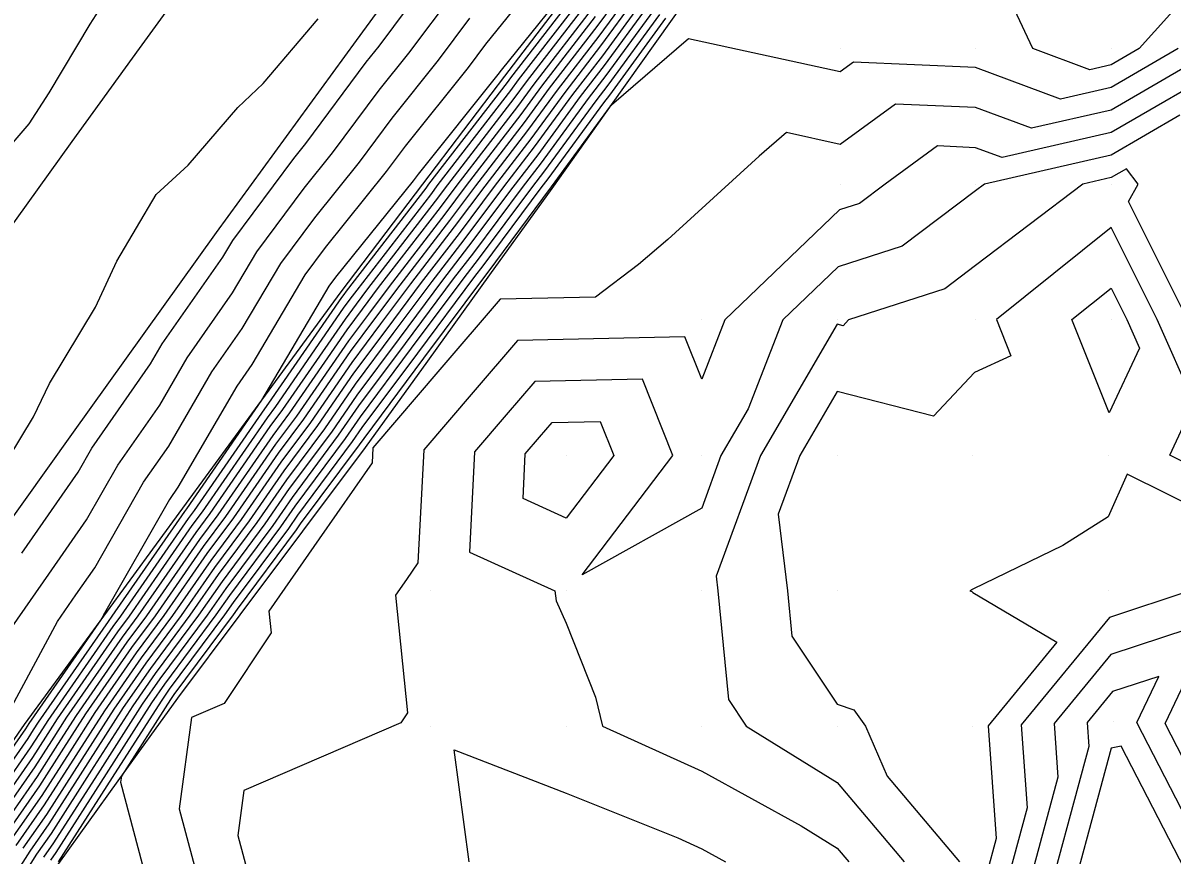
# Model space of a CAD drawing. Extents: x 2188792 to 2191981, y 386090 to 389710.
# Drawn here: x 2189539.9 to 2189624.7, y 386740.6 to 386802 of the extents above; entities that cross this region are included whole.
import ezdxf

# ---------------------------------------------------------------- set-up
doc = ezdxf.new("R2010")
doc.units = 0
for name, color, linetype in [('DTM Contours Major', 7, 'Continuous'), ('DTM Contours Minor', 7, 'Continuous'), ('Exist DTM QL2 LIDAR Elevation Point', 7, 'Continuous'), ('PH Exist DTM Breakline', 7, 'Continuous')]:
    doc.layers.add(name, color=color, linetype=linetype)

msp = doc.modelspace()

# ---------------------------------------------------------------- linework, layer by layer
at = {"layer": 'DTM Contours Major'}
for points in [[(2189535.941, 386789.417), (2189540.386, 386794.548), (2189541.858, 386796.837), (2189544.868, 386801.92), (2189546.65, 386804.684), (2189549.43, 386809.351), (2189551.509, 386812.565), (2189554.068, 386816.835), (2189556.43, 386820.478), (2189558.774, 386824.37), (2189559.723, 386829.946), (2189560.912, 386832.048), (2189560.993, 386837.411), (2189557.334, 386834.502), (2189557.102, 386834.059), (2189552.092, 386829.743), (2189551.579, 386828.802), (2189546.762, 386822.356), (2189546.147, 386821.301), (2189541.358, 386814.88), (2189540.723, 386813.799), (2189535.961, 386807.401)], [(2189581.281, 386806.063), (2189575.204, 386798.504), (2189574.967, 386798.186), (2189569.075, 386790.846), (2189568.707, 386790.352), (2189562.993, 386783.222), (2189562.499, 386782.558), (2189557.534, 386774.159), (2189557.534, 386774.159), (2189557.532, 386774.155), (2189551.98, 386766.122), (2189551.832, 386765.923), (2189546.486, 386758.201), (2189546.198, 386757.815), (2189541.047, 386750.387), (2189540.679, 386749.812), (2189540.272, 386749.176), (2189535.828, 386742.804)], [(2189585.992, 386803.201), (2189582.812, 386798.848), (2189581.052, 386796.565), (2189577.911, 386792.268), (2189576.073, 386789.884), (2189572.812, 386785.508), (2189570.885, 386783.009), (2189567.675, 386778.703), (2189564.565, 386774.531), (2189562.679, 386771.797), (2189559.573, 386767.625), (2189557.77, 386765.015), (2189554.61, 386760.771), (2189552.883, 386758.277), (2189549.673, 386753.965), (2189548.017, 386751.579), (2189545.158, 386747.111), (2189541.994, 386742.168), (2189540.922, 386740.632), (2189537.622, 386735.448)], [(2189582.155, 386802.473), (2189578.193, 386797.333), (2189576.659, 386795.235), (2189572.621, 386789.998), (2189571.052, 386787.892), (2189566.935, 386782.552), (2189565.413, 386780.511), (2189563.938, 386778.533), (2189560.106, 386772.978), (2189558.554, 386770.892), (2189554.875, 386765.568), (2189553.221, 386763.347), (2189549.685, 386758.239), (2189547.935, 386755.89), (2189544.532, 386750.983), (2189542.918, 386748.461), (2189541.133, 386745.672), (2189538.375, 386741.718)], [(2189536.922, 386766.712), (2189540.698, 386772.924), (2189541.887, 386775.387), (2189545.264, 386781.02), (2189546.844, 386784.403), (2189549.746, 386789.323), (2189552.11, 386791.492), (2189555.771, 386795.763), (2189557.637, 386797.527), (2189561.696, 386802.315)], [(2189628.053, 386800.102), (2189620.228, 386795.571), (2189614.349, 386794.223), (2189610.227, 386795.748), (2189604.314, 386796.014), (2189600.226, 386793.033), (2189596.27, 386793.9), (2189594.261, 386792.167), (2189587.516, 386786.019), (2189585.35, 386784.175), (2189582.186, 386781.745), (2189575.131, 386781.596), (2189570.69, 386776.405), (2189565.75, 386770.63), (2189565.693, 386769.515), (2189561.785, 386763.909), (2189558.069, 386758.58), (2189558.236, 386756.967), (2189554.776, 386751.76), (2189552.348, 386750.713), (2189551.454, 386743.978), (2189554.069, 386734.13)], [(2189620.084, 386773.221), (2189617.334, 386780.1), (2189620.228, 386782.429), (2189621.392, 386780.1), (2189622.331, 386777.997), (2189620.084, 386773.221)], [(2189663.403, 386740.082), (2189660.063, 386742.041), (2189651.062, 386750.097), (2189654.297, 386754.163), (2189650.231, 386750.97), (2189642.226, 386760.098), (2189643.301, 386763.169), (2189640.23, 386763.722), (2189638.5, 386761.828), (2189630.109, 386764.38), (2189621.41, 386768.685), (2189620.018, 386765.536), (2189616.671, 386763.423), (2189610.017, 386760.186), (2189609.8, 386760.076), (2189609.962, 386760.021), (2189610.017, 386759.943), (2189616.23, 386756.288), (2189611.159, 386750.112), (2189611.75, 386741.793), (2189611.03, 386739.127)]]:
    msp.add_lwpolyline(points, dxfattribs=at)
at = {"layer": 'DTM Contours Minor'}
for points in [[(2189630.229, 386808.915), (2189622.305, 386800.102), (2189620.228, 386798.9), (2189618.668, 386798.542), (2189614.45, 386800.102), (2189613.107, 386802.982)], [(2189578.876, 386806.422), (2189574.058, 386800.43), (2189572.779, 386798.714), (2189568.12, 386792.908), (2189566.73, 386791.041), (2189562.222, 386785.416), (2189560.725, 386783.404), (2189556.818, 386776.795), (2189555.699, 386775.195), (2189551.354, 386767.718), (2189550.726, 386766.819), (2189545.847, 386758.25), (2189545.825, 386758.218), (2189545.803, 386758.187), (2189545.668, 386757.935), (2189540.349, 386750.268), (2189540.231, 386750.082), (2189540.1, 386749.877), (2189535.318, 386743.021)], [(2189539.836, 386762.865), (2189543.991, 386768.837), (2189545.005, 386770.618), (2189549.335, 386776.826), (2189550.195, 386778.305), (2189554.668, 386784.703), (2189555.401, 386785.943), (2189559.908, 386792.001), (2189560.797, 386793.11), (2189565.255, 386799.096), (2189566.217, 386800.295), (2189570.622, 386806.206)], [(2189581.628, 386805.373), (2189575.906, 386797.948), (2189575.657, 386797.608), (2189569.86, 386790.089), (2189569.644, 386789.799), (2189563.774, 386782.187), (2189563.603, 386781.957), (2189563.437, 386781.735), (2189558.049, 386773.922), (2189557.738, 386773.505), (2189552.559, 386766.011), (2189552.11, 386765.407), (2189547.126, 386758.209), (2189546.546, 386757.43), (2189541.744, 386750.506), (2189541.127, 386749.542), (2189540.444, 386748.476), (2189536.337, 386742.587)], [(2189581.76, 386804.648), (2189576.478, 386797.794), (2189575.908, 386797.015), (2189570.551, 386790.066), (2189569.996, 386789.322), (2189564.564, 386782.279), (2189564.055, 386781.596), (2189563.562, 386780.934), (2189558.563, 386773.686), (2189557.942, 386772.852), (2189553.138, 386765.9), (2189552.388, 386764.892), (2189547.765, 386758.216), (2189546.893, 386757.045), (2189542.441, 386750.625), (2189541.574, 386749.272), (2189540.616, 386747.775), (2189536.847, 386742.369)], [(2189584.182, 386804.343), (2189582.286, 386801.748), (2189578.765, 386797.179), (2189576.909, 386794.641), (2189573.312, 386789.975), (2189571.404, 386787.415), (2189567.725, 386782.644), (2189565.865, 386780.149), (2189564.063, 386777.733), (2189560.621, 386772.742), (2189558.758, 386770.238), (2189555.454, 386765.458), (2189553.499, 386762.832), (2189550.324, 386758.246), (2189548.283, 386755.505), (2189545.229, 386751.102), (2189543.366, 386748.191), (2189541.305, 386744.971), (2189538.885, 386741.5)], [(2189539.122, 386757.421), (2189541.832, 386761.316), (2189544.609, 386765.308), (2189546.912, 386769.352), (2189550.008, 386773.79), (2189552.03, 386777.269), (2189555.385, 386782.067), (2189557.176, 386785.097), (2189560.68, 386789.806), (2189562.775, 386792.42), (2189566.21, 386797.033), (2189568.404, 386799.768), (2189571.768, 386804.281)], [(2189581.891, 386803.923), (2189577.049, 386797.64), (2189576.158, 386796.421), (2189571.241, 386790.044), (2189570.348, 386788.845), (2189565.354, 386782.37), (2189564.508, 386781.234), (2189563.687, 386780.134), (2189559.078, 386773.45), (2189558.146, 386772.198), (2189553.717, 386765.79), (2189552.665, 386764.377), (2189548.405, 386758.224), (2189547.241, 386756.66), (2189543.138, 386750.744), (2189542.022, 386749.002), (2189540.788, 386747.074), (2189537.356, 386742.152)], [(2189585.54, 386803.487), (2189582.681, 386799.573), (2189580.48, 386796.718), (2189577.66, 386792.861), (2189575.382, 386789.907), (2189572.46, 386785.985), (2189570.095, 386782.917), (2189567.222, 386779.065), (2189564.439, 386775.332), (2189562.164, 386772.033), (2189559.369, 386768.278), (2189557.191, 386765.126), (2189554.332, 386761.286), (2189552.243, 386758.269), (2189549.325, 386754.35), (2189547.32, 386751.459), (2189544.71, 386747.381), (2189541.822, 386742.869), (2189540.413, 386740.849), (2189537.401, 386736.118)], [(2189584.635, 386804.058), (2189582.418, 386801.023), (2189579.337, 386797.026), (2189577.159, 386794.048), (2189574.002, 386789.952), (2189571.756, 386786.938), (2189568.515, 386782.735), (2189566.318, 386779.788), (2189564.189, 386776.932), (2189561.135, 386772.506), (2189558.962, 386769.585), (2189556.033, 386765.347), (2189553.777, 386762.316), (2189550.964, 386758.254), (2189548.63, 386755.12), (2189545.926, 386751.221), (2189543.814, 386747.921), (2189541.477, 386744.27), (2189539.394, 386741.283)], [(2189585.087, 386803.772), (2189582.549, 386800.298), (2189579.909, 386796.872), (2189577.41, 386793.455), (2189574.692, 386789.93), (2189572.108, 386786.461), (2189569.305, 386782.826), (2189566.77, 386779.426), (2189564.314, 386776.132), (2189561.65, 386772.269), (2189559.165, 386768.931), (2189556.612, 386765.236), (2189554.054, 386761.801), (2189551.604, 386758.261), (2189548.978, 386754.735), (2189546.623, 386751.34), (2189544.262, 386747.651), (2189541.649, 386743.57), (2189539.903, 386741.066)], [(2189582.023, 386803.198), (2189577.621, 386797.487), (2189576.408, 386795.828), (2189571.931, 386790.021), (2189570.7, 386788.368), (2189566.144, 386782.461), (2189564.96, 386780.873), (2189563.813, 386779.334), (2189559.592, 386773.214), (2189558.35, 386771.545), (2189554.296, 386765.679), (2189552.943, 386763.862), (2189549.045, 386758.231), (2189547.588, 386756.275), (2189543.835, 386750.864), (2189542.47, 386748.732), (2189540.961, 386746.373), (2189537.866, 386741.935)], [(2189586.445, 386802.916), (2189582.944, 386798.123), (2189581.624, 386796.411), (2189578.161, 386791.675), (2189576.763, 386789.861), (2189573.164, 386785.031), (2189571.675, 386783.1), (2189568.127, 386778.342), (2189564.69, 386773.731), (2189563.193, 386771.561), (2189559.777, 386766.971), (2189558.349, 386764.904), (2189554.888, 386760.256), (2189553.523, 386758.284), (2189550.02, 386753.58), (2189548.714, 386751.698), (2189545.605, 386746.841), (2189542.166, 386741.467), (2189541.432, 386740.414)], [(2189586.898, 386802.63), (2189583.075, 386797.398), (2189582.196, 386796.257), (2189578.411, 386791.081), (2189577.453, 386789.838), (2189573.516, 386784.555), (2189572.465, 386783.191), (2189568.58, 386777.98), (2189564.815, 386772.931), (2189563.708, 386771.325), (2189559.981, 386766.318), (2189558.928, 386764.794), (2189555.166, 386759.741), (2189554.163, 386758.292), (2189550.367, 386753.195), (2189549.411, 386751.817), (2189546.053, 386746.57), (2189542.338, 386740.766), (2189541.941, 386740.197)], [(2189538.913, 386751.209), (2189542.463, 386757.804), (2189543.828, 386759.767), (2189545.228, 386761.779), (2189548.819, 386768.086), (2189550.681, 386770.754), (2189553.865, 386776.232), (2189556.101, 386779.431), (2189558.95, 386784.25), (2189561.451, 386787.611), (2189564.752, 386791.731), (2189567.165, 386794.971), (2189570.592, 386799.241), (2189572.913, 386802.355)], [(2189587.35, 386802.345), (2189583.207, 386796.673), (2189582.768, 386796.103), (2189578.662, 386790.488), (2189578.143, 386789.816), (2189573.869, 386784.078), (2189573.255, 386783.282), (2189569.032, 386777.618), (2189564.941, 386772.13), (2189564.222, 386771.089), (2189560.185, 386765.665), (2189559.507, 386764.683), (2189555.443, 386759.225), (2189554.802, 386758.299), (2189550.715, 386752.81), (2189550.108, 386751.936), (2189546.501, 386746.3), (2189542.51, 386740.065)], [(2189625.179, 386800.102), (2189620.228, 386797.235), (2189616.509, 386796.383), (2189610.227, 386798.706), (2189601.217, 386799.111), (2189600.226, 386798.389), (2189589.046, 386800.838), (2189583.368, 386795.94), (2189583.35, 386795.923), (2189583.271, 386795.856), (2189578.912, 386789.894), (2189578.834, 386789.793), (2189574.221, 386783.601), (2189574.045, 386783.374), (2189569.485, 386777.257), (2189565.066, 386771.33), (2189564.737, 386770.853), (2189560.389, 386765.011), (2189560.086, 386764.572), (2189555.721, 386758.71), (2189555.442, 386758.307), (2189551.062, 386752.425), (2189550.805, 386752.055), (2189547.18, 386746.391), (2189547.122, 386745.954), (2189551.061, 386731.122)], [(2189629.268, 386799.141), (2189620.228, 386793.907), (2189612.19, 386792.064), (2189610.227, 386792.79), (2189607.412, 386792.917), (2189603.55, 386790.101), (2189601.651, 386788.676), (2189600.186, 386788.202), (2189591.729, 386780.078), (2189590.015, 386775.692), (2189588.767, 386778.829), (2189576.414, 386778.568), (2189573.141, 386774.742), (2189569.499, 386770.485), (2189569.07, 386762.137), (2189568.217, 386760.913), (2189567.406, 386759.749), (2189568.304, 386751.076), (2189567.802, 386750.32), (2189556.227, 386745.328), (2189555.786, 386742.002), (2189557.077, 386737.139)], [(2189625.316, 386795.189), (2189620.228, 386792.243), (2189610.887, 386790.101), (2189610.227, 386789.6), (2189604.801, 386785.527), (2189600.099, 386784.005), (2189596.01, 386780.078), (2189593.442, 386773.503), (2189591.435, 386770.077), (2189590.015, 386766.189), (2189581.204, 386761.265), (2189587.888, 386770.077), (2189585.646, 386775.709), (2189577.698, 386775.541), (2189575.591, 386773.079), (2189573.248, 386770.34), (2189572.867, 386762.93), (2189579.178, 386760.076), (2189579.28, 386759.341), (2189580.014, 386757.691), (2189582.166, 386752.227), (2189582.682, 386750.075), (2189590.015, 386746.765), (2189597.363, 386742.728), (2189600.016, 386741.083), (2189600.869, 386740.074)], [(2189625.868, 386780.1), (2189621.512, 386788.817), (2189622.236, 386790.101), (2189621.363, 386791.236), (2189620.228, 386790.579), (2189618.145, 386790.101), (2189610.227, 386784.087), (2189607.95, 386782.377), (2189600.849, 386780.08), (2189600.445, 386779.649), (2189600.016, 386779.759), (2189594.344, 386770.077), (2189591.084, 386761.145), (2189591.212, 386760.076), (2189591.99, 386752.05), (2189593.308, 386750.075), (2189600.016, 386745.917), (2189604.952, 386740.074)], [(2189630.171, 386767.308), (2189624.556, 386770.087), (2189626.375, 386773.953), (2189623.63, 386780.1), (2189620.228, 386786.908), (2189611.768, 386780.1), (2189612.836, 386777.429), (2189610.145, 386776.184), (2189607.131, 386772.964), (2189600.016, 386774.792), (2189597.254, 386770.077), (2189595.666, 386765.727), (2189596.343, 386760.076), (2189596.668, 386756.728), (2189600.016, 386751.708), (2189601.235, 386751.294), (2189602.098, 386750.075), (2189603.693, 386746.399), (2189609.036, 386740.074)], [(2189580.014, 386765.449), (2189576.827, 386766.89), (2189576.997, 386770.194), (2189578.042, 386771.415), (2189578.981, 386772.513), (2189582.526, 386772.588), (2189583.525, 386770.077), (2189580.014, 386765.449)], [(2189634.633, 386737.307), (2189628.835, 386745.321), (2189626.32, 386750.205), (2189630.019, 386757.977), (2189632.941, 386757.154), (2189634.54, 386760.086), (2189630.048, 386761.452), (2189627.267, 386762.828), (2189626.051, 386760.076), (2189620.104, 386758.118), (2189613.596, 386750.191), (2189614.032, 386744.056), (2189612.363, 386737.88)], [(2189632.726, 386736.327), (2189628.165, 386742.632), (2189624.228, 386750.279), (2189627.849, 386757.886), (2189620.224, 386755.375), (2189616.032, 386750.27), (2189616.313, 386746.318), (2189613.697, 386736.634)], [(2189627.495, 386739.943), (2189622.135, 386750.353), (2189623.756, 386753.756), (2189620.344, 386752.633), (2189618.469, 386750.349), (2189618.594, 386748.581), (2189615.03, 386735.387)], [(2189572.842, 386740.074), (2189571.747, 386748.341), (2189580.014, 386745.137), (2189588.26, 386741.83), (2189590.015, 386741.038), (2189591.768, 386740.074)], [(2189626.825, 386737.255), (2189620.974, 386748.619), (2189620.229, 386748.449), (2189616.363, 386734.14)]]:
    msp.add_lwpolyline(points, dxfattribs=at)
at = {"layer": 'Exist DTM QL2 LIDAR Elevation Point'}
for p, q in [((2189600.226, 386800.102), (2189600.226, 386800.102)), ((2189610.227, 386800.102), (2189610.227, 386800.102)), ((2189620.228, 386800.102), (2189620.228, 386800.102)), ((2189600.226, 386790.101), (2189600.226, 386790.101)), ((2189610.227, 386790.101), (2189610.227, 386790.101)), ((2189620.228, 386790.101), (2189620.228, 386790.101)), ((2189590.015, 386780.078), (2189590.015, 386780.078)), ((2189600.016, 386780.078), (2189600.016, 386780.078)), ((2189610.227, 386780.1), (2189610.227, 386780.1)), ((2189620.228, 386780.1), (2189620.228, 386780.1)), ((2189580.014, 386770.077), (2189580.014, 386770.077)), ((2189590.015, 386770.077), (2189590.015, 386770.077)), ((2189600.016, 386770.077), (2189600.016, 386770.077)), ((2189610.017, 386770.077), (2189610.017, 386770.077)), ((2189620.018, 386770.077), (2189620.018, 386770.077)), ((2189570.014, 386760.076), (2189570.014, 386760.076)), ((2189580.014, 386760.076), (2189580.014, 386760.076)), ((2189590.015, 386760.076), (2189590.015, 386760.076)), ((2189600.016, 386760.076), (2189600.016, 386760.076)), ((2189610.017, 386760.076), (2189610.017, 386760.076)), ((2189620.018, 386760.076), (2189620.018, 386760.076)), ((2189570.014, 386750.075), (2189570.014, 386750.075)), ((2189580.014, 386750.075), (2189580.014, 386750.075)), ((2189590.015, 386750.075), (2189590.015, 386750.075)), ((2189600.016, 386750.075), (2189600.016, 386750.075)), ((2189610.017, 386750.075), (2189610.017, 386750.075)), ((2189620.441, 386750.413), (2189620.441, 386750.413))]:
    msp.add_line(p, q, dxfattribs=at)
at = {"layer": 'PH Exist DTM Breakline'}
for points in [[(2189614.443, 386841.345), (2189609.953, 386834.617), (2189605.463, 386827.89), (2189600.973, 386821.162), (2189596.483, 386814.434), (2189592.101, 386808.273), (2189587.72, 386802.112), (2189583.338, 386795.95), (2189578.957, 386789.789), (2189574.362, 386783.41), (2189569.767, 386777.032), (2189565.172, 386770.653), (2189560.554, 386764.483), (2189555.936, 386758.313), (2189551.317, 386752.143), (2189546.929, 386746.042), (2189542.541, 386739.942), (2189538.152, 386733.841)], [(2189585.183, 386829.061), (2189580.014, 386821.973), (2189574.846, 386814.884), (2189569.677, 386807.795), (2189564.509, 386800.707), (2189559.34, 386793.618), (2189554.172, 386786.529), (2189548.838, 386779.072), (2189543.504, 386771.615), (2189538.17, 386764.158), (2189532.836, 386756.701), (2189527.502, 386749.243), (2189522.168, 386741.786), (2189517.114, 386734.719), (2189512.059, 386727.652), (2189507.005, 386720.585), (2189501.951, 386713.519), (2189496.897, 386706.452), (2189491.843, 386699.385), (2189486.681, 386692.179), (2189481.519, 386684.974), (2189476.357, 386677.768)], [(2189462.548, 386680.819), (2189468.386, 386688.907), (2189474.224, 386696.994), (2189479.921, 386704.905), (2189485.619, 386712.817), (2189491.316, 386720.728), (2189497.013, 386728.64), (2189502.711, 386736.551), (2189508.544, 386744.65), (2189514.376, 386752.748), (2189520.209, 386760.846), (2189526.042, 386768.944), (2189531.875, 386777.042), (2189537.708, 386785.14), (2189543.54, 386793.239), (2189548.526, 386800.117), (2189553.512, 386806.995), (2189558.498, 386813.873), (2189563.484, 386820.751), (2189568.47, 386827.629)], [(2189581.509, 386806.029), (2189575.464, 386798.067), (2189569.419, 386790.104), (2189563.373, 386782.141), (2189557.534, 386774.158), (2189551.695, 386766.176), (2189545.856, 386758.194), (2189540.017, 386750.211), (2189535.091, 386743.118), (2189530.165, 386736.025), (2189525.238, 386728.932), (2189520.312, 386721.838), (2189515.385, 386714.745), (2189510.423, 386707.826), (2189505.461, 386700.907), (2189500.499, 386693.987), (2189495.537, 386687.068), (2189490.575, 386680.149)]]:
    msp.add_lwpolyline(points, dxfattribs=at)

doc.saveas('drawing.dxf')
